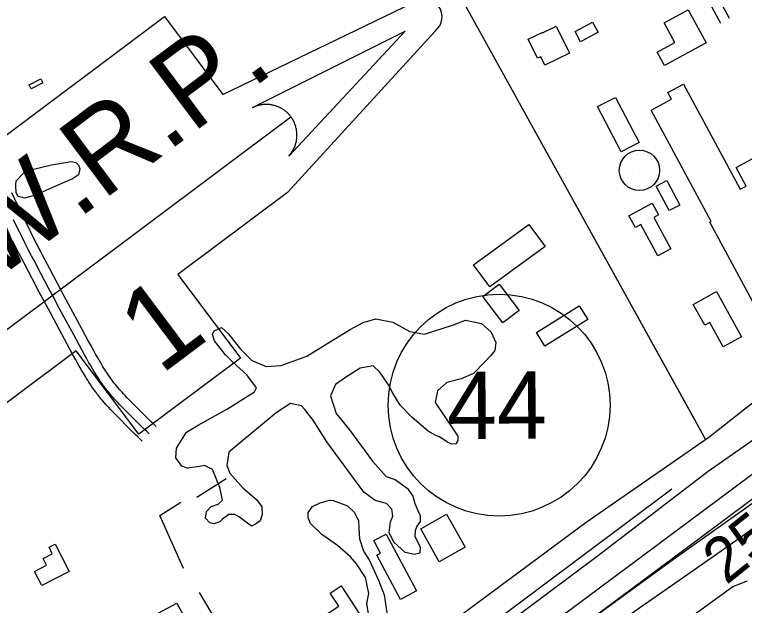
# Model space of a CAD drawing. Extents: x 3477039 to 3515015, y 546746 to 572297.
# Drawn here: x 3482156 to 3483241, y 559777 to 560657 of the extents above; entities that cross this region are included whole.
import ezdxf

# ---------------------------------------------------------------- set-up
doc = ezdxf.new("R2010")
doc.units = 0
for name, color, linetype in [('V-BLDG-OTLN', 7, 'Continuous'), ('V-DOMW-TANK', 7, 'Continuous'), ('V-FLOD-BASE', 7, 'Continuous'), ('V-LEVE-TOET', 7, 'Continuous'), ('V-RIVR-RANG', 7, 'Continuous'), ('V-ROAD-CNTR', 7, 'Continuous'), ('V-ROAD-IDEN', 7, 'Continuous'), ('V-SITE-VEGE', 7, 'Continuous'), ('V-SURV-IDEN', 7, 'Continuous'), ('V-SURV-LINE', 7, 'Continuous'), ('V-TOPO-SHOR', 7, 'Continuous'), ('V-TOPO-WATR-IDEN', 7, 'Continuous')]:
    doc.layers.add(name, color=color, linetype=linetype)

msp = doc.modelspace()

# ---------------------------------------------------------------- linework, layer by layer
at = {"layer": 'V-BLDG-OTLN'}
for points in [[(3483184.5, 560614.4), (3483122.4, 560580.6), (3483111.5, 560600.6), (3483138.1, 560615.1), (3483122.2, 560644.3), (3483157.7, 560663.6)], [(3483023.7, 560630.2), (3482997.7, 560616.2), (3482989.6, 560631.3), (3483015.6, 560645.3)], [(3482961.3, 560639.4), (3482981.1, 560599.2), (3482944.7, 560581.3), (3482938.5, 560593.8), (3482933.8, 560591.5), (3482919.9, 560619.8), (3482940.7, 560630), (3482941, 560629.4)], [(3482177.7, 560552.1), (3482194.8, 560560.9), (3482197.9, 560554.8), (3482180.8, 560546.1)], [(3483276.5, 560454.8), (3483316.7, 560380.3), (3483305.6, 560374.3), (3483312.5, 560361.5), (3483315.6, 560363.2), (3483330.5, 560335.7), (3483307.6, 560323.3), (3483272, 560389.3), (3483265.4, 560385.8), (3483327.9, 560270.1), (3483363.4, 560289.3), (3483377.2, 560263.8), (3483267.2, 560204.5), (3483189.9, 560347.7), (3483192.1, 560348.9), (3483102.8, 560514.5), (3483132.9, 560530.7), (3483127.6, 560540.6), (3483150.6, 560553), (3483235, 560396.6), (3483243.9, 560401.4), (3483228.9, 560429.1)], [(3483049.6, 560533.4), (3483084.6, 560466), (3483058.1, 560452.3), (3483023.1, 560519.6)], [(3483126, 560409.8), (3483145.2, 560373.1), (3483129.3, 560364.8), (3483110.1, 560401.4)], [(3483069.7, 560357.1), (3483104, 560375.7), (3483113.4, 560358.4), (3483106.6, 560354.7), (3483131.9, 560308.1), (3483112.6, 560297.6), (3483087.3, 560344.1), (3483079.2, 560339.7)], [(3482944.9, 560311.6), (3482862.6, 560251.4), (3482838.6, 560284.2), (3482920.8, 560344.4)], [(3482876.8, 560255.5), (3482906.6, 560216.4), (3482882.2, 560197.8), (3482852.4, 560236.9)], [(3483199.8, 560244.4), (3483237.1, 560177), (3483210, 560162), (3483189.9, 560198.4), (3483182.5, 560194.3), (3483165.3, 560225.3)], [(3483008.4, 560202.8), (3482944.5, 560163.1), (3482931.9, 560183.4), (3482995.8, 560223.1)], [(3482826, 559864), (3482787.6, 559842.4), (3482760, 559891.5), (3482798.5, 559913.1)], [(3482708.3, 559883.6), (3482753.7, 559799.1), (3482730.1, 559786.4), (3482694.7, 559852.2), (3482700.3, 559855.2), (3482690.3, 559873.9)], [(3482216.2, 559868.5), (3482237.1, 559827.7), (3482196.4, 559806.8), (3482185.5, 559828.1), (3482203.4, 559837.3), (3482198.2, 559847.3), (3482212, 559854.4), (3482207.1, 559863.9)], [(3482638.1, 559776.2), (3482625.3, 559795.7), (3482641.4, 559806.3), (3482681.3, 559745.6), (3482636, 559715.7), (3482608.9, 559757)], [(3482397.1, 559780.8), (3482420.4, 559738.2), (3482372.6, 559712.1), (3482366.5, 559723.4), (3482379.3, 559730.4), (3482362.2, 559761.7)]]:
    msp.add_lwpolyline(points, close=True, dxfattribs=at)
at = {"layer": 'V-DOMW-TANK'}
msp.add_line((3483085.3, 560424.8), (3483085.3, 560424.8), dxfattribs=at)
msp.add_circle((3483085.3, 560424.8), 30, dxfattribs=at)
at = {"layer": 'V-FLOD-BASE'}
msp.add_lwpolyline([(3482382.9, 559248.9), (3482364.8, 559272), (3482401.5, 559301.2), (3482530.3, 559398.1), (3482669.5, 559501.2), (3482766.4, 559574.2), (3482900, 559673.3), (3483028.3, 559767.9), (3483135.8, 559846), (3483258.8, 559933.5), (3483358, 560002.3), (3483466.8, 560085.2), (3483528.9, 560136.6), (3483563.8, 560167.6), (3483599.3, 560196.2), (3483672.6, 560249.2), (3483768.9, 560321.6), (3483869.4, 560401), (3483974.7, 560480.9), (3484043.8, 560532.9), (3484090.5, 560567.9), (3484094.7, 560564.3)], dxfattribs=at)
at = {"layer": 'V-LEVE-TOET'}
for points in [[(3484546.9, 561015), (3484410.9, 560904), (3484276.1, 560799), (3484222.1, 560759.6), (3484143.1, 560701), (3484017.8, 560608.8), (3483855.8, 560483.3), (3483732.8, 560381.7), (3483580.9, 560267.9), (3483437.9, 560159.3), (3483302.5, 560057.2), (3483187.3, 559976.8), (3483022.3, 559850.1), (3482873.4, 559739.2), (3482703.1, 559613.2), (3482541.8, 559491.8), (3482433.6, 559410.7), (3482383.4, 559374.9), (3482356.2, 559355.3), (3482282.9, 559299.3), (3482194.2, 559234), (3482159.4, 559205)], [(3483051.7, 559750.5), (3483162.2, 559827.5), (3483226.6, 559872.4), (3483279.2, 559910.3)]]:
    msp.add_lwpolyline(points, dxfattribs=at)
at = {"layer": 'V-ROAD-CNTR'}
for points in [[(3483184, 560023.6), (3482457.6, 561337), (3481630.4, 562851.4), (3481202.7, 563632.8)], [(3487076.1, 563044), (3486779.2, 562810.3), (3486559.3, 562642), (3486392.2, 562506.5), (3486233.3, 562382.9), (3486038.4, 562229.6), (3485911.7, 562136), (3485621, 561911.1), (3485424, 561754.5), (3485308.3, 561665.3), (3485038, 561461.4), (3484792.2, 561271.1), (3484535.2, 561068.6), (3484336.9, 560919.3), (3484215.5, 560832), (3484122, 560761.2), (3483893.9, 560584.8), (3483720.5, 560448), (3483575.7, 560335.3), (3483437.8, 560223.9), (3483274.8, 560095.3), (3483188.4, 560027.1), (3483006, 559900.9)], [(3482772.6, 561477.1), (3483218.8, 560651.1)], [(3483177.3, 560035.8), (3482475, 561305.6)], [(3482997.5, 561029.3), (3483205.6, 560644)], [(3484219.5, 560834.8), (3484122, 560761.2), (3483893.9, 560584.8), (3483720.5, 560448), (3483575.7, 560335.3), (3483437.8, 560223.9), (3483274.8, 560095.3), (3483188.4, 560027.1), (3483006, 559900.9)], [(3482366.3, 560043.7), (3482362.4, 560047.4), (3482359.1, 560050.6), (3482356.2, 560053.4), (3482351.2, 560058.3), (3482347.4, 560062.1), (3482341.8, 560067.8), (3482336.1, 560073.5), (3482326.8, 560083), (3482323.4, 560086.5), (3482320.4, 560089.6), (3482317.9, 560092.2), (3482315.7, 560094.6), (3482313.8, 560096.7), (3482312.2, 560098.4), (3482309.4, 560101.7), (3482307.4, 560104.1), (3482306, 560105.9), (3482303.7, 560108.7), (3482302.7, 560110), (3482301.6, 560111.4), (3482300.4, 560113.1), (3482297.9, 560116.6), (3482295.7, 560119.8), (3482293.6, 560122.9), (3482291.7, 560125.8), (3482289.9, 560128.5), (3482288.3, 560131.1), (3482286.8, 560133.6), (3482284, 560138.3), (3482281.5, 560142.4), (3482279.5, 560146), (3482275.8, 560152.5), (3482273.1, 560157.3), (3482269.1, 560164.7), (3482265, 560172.1), (3482256.5, 560187.9), (3482249.1, 560201.7), (3482236.1, 560225.9), (3482226.4, 560244), (3482219.2, 560257.6), (3482208.4, 560278.1), (3482197.6, 560298.6), (3482194.6, 560304.3), (3482189, 560315.1), (3482184.2, 560324.5), (3482180.1, 560332.8), (3482176.4, 560340.1), (3482173.3, 560346.5), (3482167.8, 560357.6), (3482163.8, 560366), (3482160.7, 560372.3), (3482156.2, 560381.8), (3482151.8, 560391.2)], [(3482356, 560032.8), (3482352.1, 560036.5), (3482348.7, 560039.8), (3482345.7, 560042.7), (3482340.6, 560047.7), (3482336.8, 560051.5), (3482331.1, 560057.2), (3482325.4, 560063), (3482316.1, 560072.5), (3482312.6, 560076.1), (3482309.5, 560079.2), (3482306.9, 560082), (3482304.6, 560084.5), (3482302.7, 560086.6), (3482301, 560088.5), (3482298, 560091.9), (3482295.9, 560094.5), (3482294.3, 560096.5), (3482291.9, 560099.4), (3482290.8, 560100.9), (3482289.6, 560102.5), (3482288.3, 560104.3), (3482285.7, 560107.9), (3482283.3, 560111.3), (3482281.1, 560114.6), (3482279.1, 560117.6), (3482277.3, 560120.5), (3482275.6, 560123.2), (3482274, 560125.8), (3482271.1, 560130.6), (3482268.6, 560134.8), (3482266.4, 560138.6), (3482262.7, 560145.1), (3482260, 560150.1), (3482255.9, 560157.5), (3482251.9, 560165), (3482243.3, 560180.8), (3482235.9, 560194.6), (3482222.9, 560218.8), (3482213.2, 560237), (3482205.9, 560250.6), (3482195.1, 560271.1), (3482184.3, 560291.6), (3482181.3, 560297.4), (3482175.7, 560308.2), (3482170.8, 560317.8), (3482166.6, 560326.1), (3482163, 560333.4), (3482159.8, 560339.8), (3482154.3, 560351.1)], [(3482345.6, 560022), (3482341.7, 560025.7), (3482338.2, 560029), (3482335.2, 560031.9), (3482330, 560037.1), (3482326.2, 560040.9), (3482320.4, 560046.7), (3482314.7, 560052.5), (3482305.3, 560062), (3482301.8, 560065.6), (3482298.7, 560068.9), (3482296, 560071.8), (3482293.6, 560074.3), (3482291.5, 560076.6), (3482289.7, 560078.6), (3482286.6, 560082.2), (3482284.3, 560084.9), (3482282.6, 560087.1), (3482280.1, 560090.2), (3482278.8, 560091.9), (3482277.6, 560093.5), (3482276.1, 560095.5), (3482273.4, 560099.3), (3482270.9, 560102.9), (3482268.6, 560106.3), (3482266.5, 560109.5), (3482264.6, 560112.5), (3482262.8, 560115.3), (3482261.2, 560118), (3482258.2, 560122.9), (3482255.6, 560127.3), (3482253.4, 560131.1), (3482249.6, 560137.8), (3482246.8, 560142.8), (3482242.7, 560150.4), (3482238.7, 560157.8), (3482230.1, 560173.6), (3482222.6, 560187.5), (3482209.7, 560211.7), (3482199.9, 560229.9), (3482192.7, 560243.6), (3482181.9, 560264.1), (3482171, 560284.7), (3482168, 560290.5), (3482162.4, 560301.4), (3482157.5, 560311), (3482153.2, 560319.4)], [(3483006, 559900.9), (3482419.4, 559465.9), (3482031.3, 559180.6), (3481456.7, 558757.4), (3481230.5, 558590.7)], [(3483006, 559900.9), (3482419.4, 559465.9), (3482399.6, 559451.4)]]:
    msp.add_lwpolyline(points, dxfattribs=at)
at = {"layer": 'V-ROAD-IDEN'}
msp.add_circle((3482876.5, 560075.4), 165, dxfattribs=at)
msp.add_circle((3482876.5, 560075.4), 165, dxfattribs=at)
at = {"layer": 'V-SITE-VEGE'}
msp.add_lwpolyline([(3482239.9, 560437.7), (3482246.9, 560436.5), (3482251, 560432.3), (3482252.8, 560427), (3482250.9, 560418.2), (3482242.1, 560412.3), (3482207.8, 560397.2), (3482188.3, 560388.5), (3482171.2, 560383.3), (3482161.2, 560385.7), (3482158.3, 560391.1), (3482157.8, 560402.8), (3482158.4, 560409.3), (3482169.1, 560420.5), (3482183.8, 560426.3), (3482211, 560433.2)], close=True, dxfattribs=at)
for points in [[(3482714.9, 559901.6), (3482718.5, 559910.4), (3482716.8, 559920.4), (3482709.2, 559929.3), (3482692.1, 559933.5), (3482675.1, 559946), (3482620.2, 560020.6), (3482599.8, 560053.1), (3482587.5, 560069.1), (3482582.8, 560074.4), (3482566.4, 560078.1), (3482545.1, 560064), (3482486.4, 560015.5), (3482474.6, 560005.6), (3482471.5, 559985.6), (3482476.2, 559974.3), (3482496.1, 559951.8), (3482516, 559934.6), (3482523.6, 559924), (3482524.1, 559912.8), (3482521.1, 559903.4), (3482514, 559898.1), (3482508.1, 559895.4), (3482490.5, 559908.5), (3482483.4, 559912.7), (3482474.6, 559912.7), (3482465.1, 559905.7), (3482461, 559901.6), (3482452.1, 559898.7), (3482446.3, 559900.5), (3482439.8, 559907.1), (3482441.1, 559917.1), (3482448.2, 559924.7), (3482458.8, 559928.1), (3482465.3, 559934), (3482461.3, 559952.9), (3482450.3, 559979.5), (3482438.5, 559985.4), (3482427.3, 559983.7), (3482413.2, 559981.5), (3482404.4, 559984.5), (3482395.6, 559996.9), (3482396.9, 560011.6), (3482411.7, 560035.1), (3482428.9, 560045.6), (3482472.6, 560070), (3482504.6, 560090.5), (3482512.9, 560095.1), (3482515.8, 560101), (3482501.2, 560120.5), (3482480.7, 560139.5), (3482469.6, 560150.2), (3482453.2, 560170.9), (3482450.4, 560180.3), (3482452.7, 560186.2), (3482463.4, 560190.9), (3482473.9, 560181.4), (3482492, 560158.9), (3482509, 560141.7), (3482530.2, 560132.7), (3482552.6, 560134.3), (3482590.4, 560148.2), (3482621.7, 560167.5), (3482654.8, 560187.9), (3482674.3, 560198.4), (3482693.2, 560203.6), (3482718.3, 560198.7), (3482743.5, 560184.8), (3482765.7, 560181.1), (3482807.1, 560194.4), (3482826.6, 560201.7), (3482850.2, 560197.1), (3482864.5, 560184), (3482871.5, 560168.7), (3482870.3, 560156.9), (3482864.3, 560149.3), (3482855.4, 560139.9), (3482838.2, 560122.3), (3482819.9, 560114.8), (3482798.7, 560109), (3482785, 560096.7), (3482781.4, 560079.1), (3482809.4, 560038.2), (3482815.3, 560029.4), (3482815.2, 560022.9), (3482812.2, 560017.6), (3482805.8, 560017.1), (3482798.7, 560020.6), (3482788.1, 560028.4), (3482782.3, 560030.2), (3482771.1, 560036.7), (3482747.1, 560056.9), (3482729.5, 560075.3), (3482718.4, 560093), (3482712, 560105.4), (3482699.2, 560124.4), (3482689.2, 560133.8), (3482669.8, 560130.4), (3482647.9, 560116.4), (3482633.1, 560105.9), (3482625.9, 560089.5)], [(3482625.9, 560089.5), (3482634, 560062.9), (3482653.9, 560038.6), (3482688.4, 559991.9), (3482708.3, 559969.4), (3482721.8, 559964.6), (3482740.5, 559951.5), (3482748.1, 559940.2), (3482751, 559929), (3482755.7, 559918.4), (3482759.1, 559911.3), (3482759.1, 559902.5), (3482754.3, 559895.4), (3482751.9, 559888.4), (3482751.3, 559880.1), (3482755.4, 559871.3), (3482758.9, 559864.2), (3482758.8, 559855.3), (3482750.5, 559853), (3482737, 559856.1), (3482720, 559871.5), (3482713, 559885.7), (3482714.9, 559901.6)], [(3482682.2, 559765.1), (3482680, 559780.4), (3482683, 559795.1), (3482677.9, 559818.7), (3482664.4, 559839.4), (3482655.7, 559849.5), (3482636.3, 559866.7), (3482612.9, 559882.8), (3482595.9, 559899.4), (3482592.4, 559907.6), (3482592.5, 559915.9), (3482599, 559924.7), (3482610.2, 559929.9), (3482624.4, 559933.9), (3482629.7, 559933.3), (3482650.8, 559925.5), (3482660.8, 559916), (3482667.2, 559903.6), (3482667.7, 559891.8), (3482668.8, 559876.5), (3482674.6, 559858.2), (3482683.3, 559845.2), (3482697.3, 559815.1), (3482705.4, 559793.2), (3482709.9, 559763.2)], [(3483117, 559727.5), (3483224, 559805.7), (3483245.8, 559813.8)]]:
    msp.add_lwpolyline(points, dxfattribs=at)
at = {"layer": 'V-SURV-LINE'}
for points in [[(3482248, 559224.3), (3483493.3, 560151.6)], [(3483511.2, 560127.5), (3482265.9, 559200.2)]]:
    msp.add_lwpolyline(points, dxfattribs=at)
at = {"layer": 'V-TOPO-SHOR'}
for p, q in [((3482427, 559938.6), (3482470.4, 559966.3)), ((3483133.3, 559950.5), (3482442.8, 559433.6)), ((3482478.3, 559717.7), (3482431, 559796.6))]:
    msp.add_line(p, q, dxfattribs=at)
msp.add_lwpolyline([(3482407.3, 559832.1), (3482371.8, 559911), (3482403.4, 559930.8)], dxfattribs=at)
at = {"layer": 'V-TOPO-WATR-IDEN'}
msp.add_line((3481965.6, 560054.2), (3482566.8, 560504.6), dxfattribs=at)
for points in [[(3481751.2, 559926.7), (3481954.4, 560154.8), (3481867.7, 560270.6), (3482378.7, 560653.5), (3482465.5, 560537.6), (3482749.4, 560674.5)], [(3482781.2, 560632), (3482561.6, 560391.7), (3482398.8, 560269.7), (3482491.9, 560145.4), (3482340.6, 560032.1), (3482247.4, 560156.4), (3482067.5, 560021.6), (3481783, 559884.3)]]:
    msp.add_lwpolyline(points, dxfattribs=at)
msp.add_lwpolyline([(3482509.8, 560518.1), (3482736.8, 560631.9), (3482563.8, 560446.1), (3482566.7, 560449.6), (3482569.2, 560453.2), (3482570.1, 560454.8), (3482570.8, 560456.1), (3482571.7, 560457.8), (3482572.4, 560459.5), (3482573, 560461), (3482573.7, 560463), (3482574.4, 560465.3), (3482574.7, 560466.5), (3482575, 560468.2), (3482575.4, 560470.3), (3482575.7, 560472), (3482575.8, 560473.9), (3482575.9, 560475.1), (3482575.9, 560476.5), (3482575.9, 560478.1), (3482575.9, 560479.6), (3482575.8, 560481.1), (3482575.6, 560482.3), (3482575.4, 560484.1), (3482575.1, 560485.9), (3482574.8, 560487.2), (3482574.4, 560488.8), (3482574, 560490.2), (3482573.7, 560491.4), (3482573.3, 560492.4), (3482572.8, 560493.8), (3482572.2, 560495.2), (3482571.6, 560496.6), (3482571, 560497.9), (3482570.3, 560499.1), (3482569.6, 560500.4), (3482568.9, 560501.5), (3482568, 560503), (3482566.8, 560504.6), (3482566.4, 560505.1), (3482565.8, 560505.8), (3482565.1, 560506.7), (3482564.5, 560507.5), (3482563.8, 560508.2), (3482563.1, 560509), (3482562.2, 560509.8), (3482561.6, 560510.4), (3482560.7, 560511.2), (3482559.9, 560512), (3482559.3, 560512.5), (3482557.7, 560513.7), (3482556.8, 560514.4), (3482556.2, 560514.8), (3482555.2, 560515.5), (3482554.3, 560516), (3482553.3, 560516.6), (3482552.1, 560517.3), (3482551, 560517.9), (3482550.1, 560518.3), (3482549.4, 560518.7), (3482548.3, 560519.2), (3482547.4, 560519.5), (3482546.3, 560520), (3482545.1, 560520.4), (3482544, 560520.8), (3482542.5, 560521.2), (3482541.4, 560521.5), (3482540.2, 560521.8), (3482539, 560522), (3482538.1, 560522.2), (3482537, 560522.4), (3482535.5, 560522.6), (3482535.4, 560522.6), (3482534.5, 560522.7), (3482533.8, 560522.8), (3482532.8, 560522.8), (3482531.5, 560522.9), (3482530.5, 560522.9), (3482529.5, 560522.9), (3482528.4, 560522.9), (3482527.2, 560522.8), (3482526.4, 560522.7), (3482525.4, 560522.6), (3482523.9, 560522.5), (3482523.1, 560522.3), (3482522.4, 560522.2), (3482521.8, 560522.1), (3482521, 560522), (3482520.1, 560521.8), (3482519.1, 560521.5), (3482518.2, 560521.3), (3482517.3, 560521), (3482516.1, 560520.7), (3482515.4, 560520.4), (3482514.2, 560520), (3482512.9, 560519.5), (3482512, 560519.1), (3482511.3, 560518.8), (3482510.6, 560518.5), (3482510.1, 560518.3)], close=True, dxfattribs=at)
msp.add_arc((3482765.3, 560653.3), 26.5, 306.8385, 126.8385, dxfattribs=at)

# ---------------------------------------------------------------- texts
at = {"layer": 'V-RIVR-RANG'}
msp.add_text('25.0', height=67, rotation=38.7983, dxfattribs=at).set_placement((3483214.4, 559806.9))
at = {"layer": 'V-ROAD-IDEN'}
msp.add_text('44', height=100, rotation=0.3417, dxfattribs=at).set_placement((3482799.2, 560024.9))
at = {"layer": 'V-SURV-IDEN'}
for s, rotation, p in [('4168+00.8', 295.6508, (3483128.1, 560920.9)), ('4152+08.1', 301.5042, (3481771.5, 559879.2))]:
    msp.add_text(s, height=100, rotation=rotation, dxfattribs=at).set_placement(p)
at = {"layer": 'V-TOPO-WATR-IDEN'}
for s, rotation, p in [('L.W.R.P.', 36.8384, (3482012.5, 560173.7)), ('1', 36.8385, (3482372.8, 560119.4))]:
    msp.add_text(s, height=124.5, rotation=rotation, dxfattribs=at).set_placement(p)

doc.saveas('drawing.dxf')
